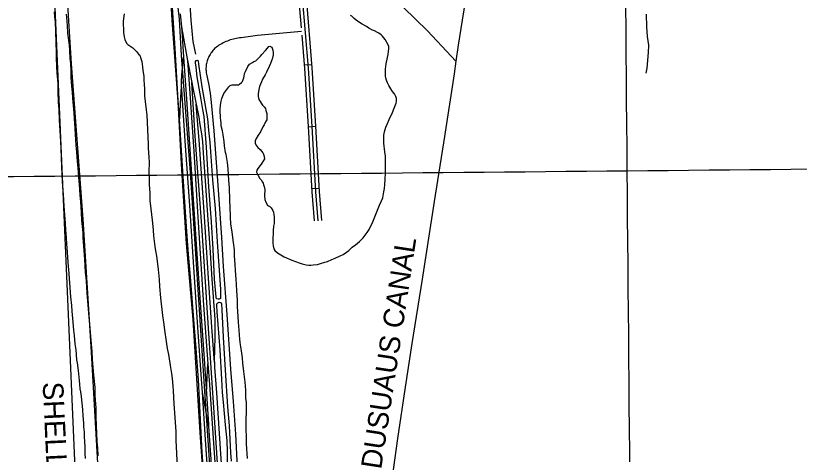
# Model space of a CAD drawing. Extents: x 3598634 to 3636690, y 517270 to 542944.
# Drawn here: x 3616165 to 3619326, y 527737 to 529507 of the extents above; entities that cross this region are included whole.
import ezdxf

# ---------------------------------------------------------------- set-up
doc = ezdxf.new("R2010")
doc.units = 0
for name, color, linetype in [('V-GRID-MAJR', 7, 'Continuous'), ('V-RAIL-TRAK', 7, 'Continuous'), ('V-RIVR-IDEN', 7, 'Continuous'), ('V-ROAD-CNTR', 7, 'Continuous'), ('V-SITE-VEGE', 7, 'Continuous'), ('V-TOPO-SHOR', 7, 'Continuous'), ('V-UTIL-IDEN', 7, 'Continuous'), ('V-UTIL-LINE', 7, 'Continuous')]:
    doc.layers.add(name, color=color, linetype=linetype)

msp = doc.modelspace()

# ---------------------------------------------------------------- linework, layer by layer
at = {"layer": 'V-GRID-MAJR'}
for points in [[(3618688.1, 522824.4), (3618631.7, 528881.6), (3618575.3, 534942.3), (3618518.9, 541003.1), (3618518.9, 541006.5)], [(3602797.9, 528737.7), (3608075.8, 528784.9), (3613353.8, 528832.9), (3618631.7, 528881.6), (3623909.7, 528931.1), (3629187.6, 528981.4), (3634465.5, 529032.5), (3634465.6, 529032.5)]]:
    msp.add_spline(points, degree=3, dxfattribs=at)
at = {"layer": 'V-RAIL-TRAK'}
for points in [[(3616935.9, 527488.9), (3616917.5, 527744.5), (3616901.8, 528038.5), (3616892.5, 528164.9), (3616884.1, 528280.9), (3616870.4, 528453.7), (3616862.7, 528544.9), (3616856.9, 528618.1), (3616845.7, 528774.9), (3616835.2, 528943.4), (3616825.5, 529091.2), (3616820.6, 529165), (3616808.1, 529374.9), (3616793.8, 529603.4), (3616783.9, 529756.7), (3616778.2, 529835.3), (3616772.6, 529911.3), (3616771.9, 529921.2), (3616768, 529990.9), (3616758.1, 530159.3), (3616742.6, 530416.1), (3616726.3, 530646.1), (3616712.5, 530844.3), (3616694.1, 531112.9)], [(3616829, 529514.3), (3616832.8, 529476.2), (3616833.8, 529462.3), (3616836.4, 529425.8), (3616837.3, 529404.4), (3616841.6, 529340.9), (3616841.6, 529340.4), (3616852.4, 529191), (3616864.9, 529008.7), (3616876.8, 528827.1), (3616891.5, 528606.1), (3616908.1, 528368.6), (3616924.9, 528122.7), (3616934.1, 527982), (3616942.2, 527858.9), (3616942.7, 527850.8), (3616957, 527640)], [(3616833.8, 529462.3), (3616856.6, 529333.1), (3616858, 529326.1), (3616875.5, 529237.3), (3616878.4, 529222.5), (3616893, 529150.8), (3616903.6, 529098.1), (3616908.3, 529068.2), (3616914.6, 529030.7), (3616918.5, 528999.6), (3616921.5, 528952.6), (3616930.6, 528822.1), (3616940.6, 528683.3), (3616947.8, 528571.4), (3616956.4, 528443.7), (3616968, 528282.7), (3616968.7, 528257.2), (3616968.4, 528212.5), (3616966.4, 528159.6), (3616966.2, 528116.3), (3616966.4, 528107.8), (3616966.9, 528089.4), (3616975.2, 527985.8), (3616991.3, 527739.3), (3617010.7, 527449.2)], [(3616963.8, 527284), (3616950.4, 527502.2), (3616930.6, 527797.7), (3616918.5, 527987), (3616915, 528040.8), (3616899.8, 528250.1), (3616883.5, 528493.1), (3616866.8, 528741), (3616849.6, 528981.4), (3616834.3, 529228.6), (3616834.3, 529241.6), (3616835.6, 529267.7), (3616841.6, 529340.4)], [(3616858, 529326.1), (3616869.8, 529154.9), (3616883, 528958.8), (3616901.2, 528672.9), (3616922.4, 528339.4), (3616940.1, 528102.9), (3616946.4, 528019.6), (3616967.8, 527704), (3616991, 527367.7), (3616996.2, 527281.6)], [(3616834.3, 529241.6), (3616830.3, 529178.5), (3616825.5, 529091.2)], [(3617009.5, 527291.8), (3616992, 527497.1), (3616966.8, 527885.8), (3616942.2, 528247), (3616917.1, 528639.9), (3616889.4, 529020.5), (3616875.5, 529237.3)], [(3616966.4, 528107.8), (3616955.9, 528250.7), (3616943.4, 528447.5), (3616926, 528695.5), (3616906.8, 528986.9), (3616893, 529150.8)], [(3616934.1, 527982), (3616936.9, 528049.3), (3616940.1, 528102.9)], [(3616942.7, 527850.8), (3616931.6, 527914.7), (3616918.5, 527987)]]:
    msp.add_lwpolyline(points, dxfattribs=at)
at = {"layer": 'V-ROAD-CNTR'}
for p, q in [((3617358.4, 529309.5), (3617328.5, 529307)), ((3617374.1, 529059.6), (3617344.2, 529057.9)), ((3617388.5, 528810), (3617358.6, 528808.3))]:
    msp.add_line(p, q, dxfattribs=at)
for points in [[(3616593.7, 532568.6), (3616612.8, 532244.3), (3616637, 531853.9), (3616654.6, 531604.2), (3616657.8, 531519.3), (3616665.3, 531395.2), (3616689.7, 531103), (3616700.8, 530934.2), (3616752.6, 530180.5), (3616763.2, 529945.2), (3616774.4, 529812.4), (3616796.2, 529470.9), (3616819.3, 529160.2), (3616833.8, 528885.8), (3616852.9, 528587.9), (3616879.1, 528280.8), (3616907.8, 527825.2), (3616938.2, 527385.3), (3616961.3, 527044.5), (3616968, 526939.9), (3617008.4, 526761), (3617015.2, 526733.2)], [(3616987.6, 527117.7), (3616927.1, 528011.7), (3616869.5, 528874.5), (3616833.6, 529346.8), (3616826.4, 529492.7), (3616816.8, 529576.1), (3616805.6, 529624.9), (3616795.7, 529703.6), (3616791.2, 529784.7), (3616784.2, 529905.5), (3616777, 529997.3), (3616765, 530201.4), (3616743.9, 530487.3), (3616697.9, 531175.2)], [(3617278.2, 530356.1), (3617292.1, 530050.3), (3617301.9, 529902.8), (3617321.1, 529582.5), (3617344.5, 529295), (3617359, 529060.6), (3617374.3, 528796.9), (3617384, 528680.1)], [(3617283.5, 529952.7), (3617286.9, 529901.8), (3617306.2, 529581.5), (3617316.2, 529458.3)], [(3617313, 529960.9), (3617316.8, 529903.7), (3617336.1, 529583.6), (3617359.5, 529296.1), (3617374, 529061.5), (3617389.2, 528797.9), (3617399, 528681.4)], [(3617317.4, 529443.3), (3617140.8, 529427), (3617074.3, 529418)], [(3617074.3, 529418), (3617067.9, 529417.4), (3617061.7, 529416.5), (3617055.4, 529415.5), (3617049.2, 529414.2), (3617043, 529412.8), (3617036.9, 529411.1), (3617030.8, 529409.3), (3617024.8, 529407.2), (3617018.9, 529405), (3617013, 529402.6), (3617007.2, 529400), (3617001.5, 529397.2), (3616995.9, 529394.2), (3616990.4, 529391), (3616985, 529387.7), (3616979.8, 529384.2), (3616974.6, 529380.5), (3616970.9, 529377.4), (3616967.3, 529374.1), (3616963.8, 529370.6), (3616960.5, 529367), (3616957.4, 529363.2), (3616954.4, 529359.3), (3616951.6, 529355.3), (3616949, 529351.2), (3616946.5, 529346.9), (3616944.3, 529342.6), (3616942.2, 529338.2), (3616940.3, 529333.7), (3616938.7, 529329.1), (3616937.2, 529324.4), (3616935.9, 529319.7), (3616934.8, 529314.9), (3616933.9, 529310.1), (3616933.3, 529305.2), (3616932.8, 529300.4), (3616932.6, 529295.5), (3616932.5, 529290.6), (3616932.7, 529285.7), (3616933.1, 529280.8), (3616933.7, 529276), (3616934.5, 529271.1), (3616937.4, 529258.6), (3616940.1, 529245.9), (3616942.6, 529233.3), (3616944.9, 529220.6), (3616947, 529207.8), (3616948.9, 529195.1), (3616950.6, 529182.3), (3616952.1, 529169.5), (3616953.3, 529156.6), (3616964.6, 529042.5), (3616980.7, 528822.8), (3616994.6, 528612.2), (3617002.2, 528494.8), (3617016.3, 528301.4), (3617031, 528080.4), (3617042.1, 527950.5), (3617051.1, 527819.2), (3617058.6, 527685.3)], [(3617318.6, 529428.3), (3617329.6, 529293.9), (3617344.1, 529059.7), (3617359.3, 528795.8), (3617369.1, 528678.9)]]:
    msp.add_lwpolyline(points, dxfattribs=at)
at = {"layer": 'V-SITE-VEGE'}
for points in [[(3616320.6, 529523), (3616321.9, 529502.8), (3616324, 529480.4), (3616325.9, 529444.4), (3616327, 529396.6), (3616328.2, 529360.7), (3616328, 529336.7), (3616329.9, 529301.6), (3616331.2, 529276.1), (3616334.6, 529233.5), (3616335.1, 529202.1), (3616336.9, 529157.9), (3616338.9, 529128), (3616340.8, 529087.6), (3616346.1, 528999.3), (3616346.6, 528971.6), (3616349.7, 528898.3), (3616351.7, 528866.9), (3616354.2, 528816.7), (3616356.2, 528786.1), (3616359.5, 528738.9), (3616364.2, 528668.6), (3616366.2, 528644.6), (3616368.2, 528610.2), (3616370.2, 528587), (3616372.2, 528553.3), (3616374.2, 528530.9), (3616376.9, 528494.9), (3616377.6, 528483.7), (3616380.3, 528448.5), (3616381.6, 528427.6), (3616386.4, 528372.2), (3616390.6, 528338.5), (3616391.9, 528315.3), (3616393.8, 528285.4), (3616398.7, 528238.2), (3616400.7, 528216.5), (3616403.4, 528182.9), (3616407, 528158.9), (3616410.4, 528118.5), (3616412.5, 528106.5), (3616416.7, 528075), (3616421.6, 528034.6), (3616422.3, 528021.1), (3616424.3, 528001.7), (3616426.5, 527989), (3616428.6, 527970.2), (3616430.7, 527955.3), (3616433.5, 527932.1), (3616434.1, 527916.3), (3616436.1, 527893.1), (3616436.8, 527878.2), (3616438.1, 527863.2), (3616438.7, 527848.2), (3616440.8, 527826.5), (3616441.4, 527810.1), (3616442.7, 527786.9), (3616443.3, 527768.9), (3616444.6, 527740.5), (3616445.1, 527720.3)], [(3616371.2, 529500.2), (3616370.6, 529513.6)], [(3616498.3, 527731.8), (3616496.4, 527763.2), (3616494.3, 527787.9), (3616492.4, 527824.6), (3616491.1, 527850), (3616490, 527892.7), (3616489.5, 527924.1), (3616486.2, 527974.2), (3616485, 528006.4), (3616480.9, 528056.5), (3616478.8, 528073), (3616475.5, 528120.2), (3616473.5, 528151.6), (3616469.4, 528198), (3616462.6, 528277.3), (3616459.8, 528307.3), (3616455.8, 528355.2), (3616453.8, 528388.1), (3616450.5, 528437.5), (3616447, 528472.7), (3616444.5, 528524.3), (3616441.8, 528560.2), (3616437.7, 528611.8), (3616437.2, 528631.3), (3616432.4, 528682.2), (3616430.4, 528712.9), (3616427.8, 528756.3), (3616425.8, 528784.7), (3616423.1, 528826.6), (3616419.6, 528855.8), (3616417, 528893.2), (3616414.9, 528918.7), (3616411.5, 528956.8), (3616409.5, 528984.5), (3616406.9, 529027.2), (3616404.8, 529053.4), (3616402.2, 529092.3), (3616400.9, 529115.5), (3616395.4, 529173.9), (3616394.1, 529198.6), (3616392.1, 529222.5), (3616389.4, 529258.4), (3616388.8, 529282.4), (3616386.9, 529314.5), (3616384.8, 529334.8), (3616382.8, 529367.7), (3616381.5, 529387.9), (3616375.9, 529437.3), (3616374.7, 529466.5), (3616372.6, 529484.4), (3616371.2, 529500.2)], [(3616603.2, 529514.6), (3616600.1, 529496), (3616598.5, 529483.3), (3616598.4, 529471.3), (3616599.7, 529452.6), (3616600.3, 529439.9), (3616602.4, 529421.2), (3616605.3, 529411.4), (3616607.5, 529404.7), (3616612.7, 529395.6), (3616617.9, 529391.1), (3616629.8, 529383.5), (3616637.9, 529377.5)], [(3617165, 528824.1), (3617167.9, 528818.1), (3617169.3, 528806.1), (3617169.1, 528780.6), (3617170.5, 528764.9), (3617174.1, 528754.4), (3617180.8, 528742.4), (3617185.2, 528739.4), (3617190.4, 528737.1), (3617195.6, 528731.8), (3617202.3, 528721.3), (3617204.5, 528714.5), (3617205.9, 528703.3), (3617207.3, 528696.6), (3617207.1, 528668.1), (3617205.5, 528658.4), (3617203.8, 528640.5), (3617203.7, 528627.8), (3617202.1, 528609.1), (3617201.9, 528588.9), (3617203.3, 528579.2), (3617206.2, 528566.4), (3617209.9, 528560.4), (3617221, 528550.6), (3617247.8, 528534.7), (3617278.4, 528521), (3617308.2, 528509.5), (3617320.1, 528505.6), (3617336.5, 528502.5), (3617347, 528500.9), (3617356, 528500.8), (3617364.9, 528502.3), (3617382.2, 528503.6), (3617394.2, 528507.3), (3617412.2, 528512.3), (3617423.4, 528516), (3617440.7, 528523.3), (3617454.2, 528528.4), (3617474.4, 528538), (3617486.5, 528543.1), (3617500, 528552.7), (3617508.3, 528560.1), (3617522.6, 528573.5), (3617536.2, 528583.1), (3617551.2, 528596.4), (3617566.3, 528610.5), (3617582.9, 528632), (3617590.5, 528643.9), (3617605, 528675.2), (3617627.1, 528728.9), (3617632.5, 528743.1), (3617640.1, 528759.5), (3617645.5, 528772.1), (3617650.1, 528796), (3617652.5, 528809.5), (3617653.4, 528826.6), (3617655.8, 528846.1), (3617656.8, 528873), (3617657.3, 528940.3), (3617654.5, 528958.3), (3617649.6, 528992.7), (3617649.8, 529024.9), (3617652.2, 529039.1), (3617657.6, 529057.7), (3617664.5, 529072.6), (3617671.3, 529088.3), (3617684.3, 529116.6), (3617691.9, 529134.5), (3617699.5, 529153.8), (3617701.1, 529162), (3617701.2, 529172.5), (3617699, 529181.5), (3617692.4, 529192), (3617685, 529201.8), (3617678.4, 529212.3), (3617669.5, 529225.1), (3617664.3, 529235.7), (3617661.4, 529243.2), (3617659.2, 529251.4), (3617657.1, 529263.4), (3617657.3, 529291.8), (3617659.8, 529312.7), (3617664.5, 529338.9), (3617666.8, 529350.8), (3617668.4, 529363.5), (3617670, 529371.7), (3617670.1, 529382.2), (3617667.9, 529389.7), (3617655.4, 529411.5), (3617645, 529424.3), (3617639.8, 529429.6), (3617629.4, 529437.1), (3617624.9, 529438.7), (3617612.3, 529445.5), (3617604.1, 529448.6), (3617589.9, 529456.9), (3617579.5, 529463.7), (3617563.2, 529473.6), (3617551.2, 529479.7), (3617537.9, 529489.5), (3617530.4, 529495.6)], [(3617530.4, 529495.6), (3617520.8, 529504.6), (3617515.6, 529508.4)], [(3616637.9, 529377.5), (3616646.1, 529369.9), (3616652.8, 529362.4), (3616660.9, 529351.9), (3616665.4, 529347.3), (3616670.5, 529334.6), (3616673.4, 529322.6), (3616676.2, 529300.9), (3616678.3, 529285.9), (3616681.9, 529263.4), (3616682.5, 529247.7), (3616683.1, 529229), (3616684.4, 529211.8), (3616684.9, 529184.1), (3616687.7, 529160.9), (3616691.2, 529127.2), (3616694, 529106.3), (3616699.7, 528988.8), (3616699.6, 528973.8), (3616700.9, 528954.4), (3616701.5, 528936.4), (3616702.8, 528914.7), (3616702.5, 528877.3), (3616703.1, 528854.9), (3616703.6, 528826.5), (3616704.9, 528808.5), (3616705.5, 528790.6), (3616706.8, 528762.1), (3616709.5, 528728.5), (3616715.1, 528682.8), (3616718.6, 528656.6), (3616719.2, 528641.6), (3616721.3, 528619.2), (3616726.1, 528576.5), (3616729, 528557.8), (3616733.3, 528537.5), (3616737.5, 528506.1), (3616740.3, 528482.9), (3616743.7, 528443.2), (3616745.7, 528414), (3616749.8, 528369.1), (3616756.7, 528297.3), (3616760.9, 528271.1), (3616766.6, 528228.4), (3616770.8, 528202.2), (3616776.5, 528164), (3616780.8, 528140.8), (3616786.5, 528105.6), (3616788.6, 528095.1), (3616793.6, 528063.6), (3616795.7, 528043.4), (3616798.4, 528012.7), (3616800.5, 527993.3), (3616803, 527940.9), (3616811, 527830.1), (3616811.5, 527792.7), (3616812.8, 527768), (3616813.3, 527742.6), (3616816.5, 527680.5)], [(3617025.3, 528843.2), (3617022.7, 528888.8), (3617019.9, 528915), (3617013.5, 528947.3), (3617011.3, 528955.5), (3617007.8, 528981.7), (3617005.7, 528999.7), (3617001.4, 529026.6), (3616998.6, 529042.4), (3616994.3, 529063.3), (3616993.6, 529073.1), (3616993, 529085.8), (3616991.5, 529094), (3616990.9, 529103.8), (3616989.5, 529117.2), (3616989.6, 529129.2), (3616991.2, 529144.9), (3616992.1, 529154.6), (3616994.4, 529162.8), (3616996.7, 529173.3), (3617005.1, 529192.6), (3617012.7, 529203.8), (3617024.8, 529220.1), (3617030.8, 529225.3), (3617038.3, 529228.2), (3617063.7, 529228), (3617067.5, 529230.2), (3617076.5, 529237.6), (3617079.5, 529241.4), (3617081.8, 529245.8), (3617082.6, 529250.3), (3617084.9, 529257), (3617086.5, 529263), (3617088, 529273.4), (3617091.9, 529282.4), (3617101, 529301.8), (3617108.6, 529311.4), (3617120.6, 529318), (3617125.8, 529321.7), (3617133.4, 529325.4), (3617139.4, 529330.6), (3617152.2, 529343.2), (3617157.5, 529349.9), (3617172.6, 529367), (3617180.2, 529375.9), (3617186.2, 529383.3), (3617190, 529384.8), (3617195.9, 529381), (3617198.1, 529380.2), (3617201.1, 529372.7), (3617202.5, 529367.5), (3617203.2, 529359.2), (3617203.1, 529349.5), (3617200, 529332.3), (3617198.5, 529328.6), (3617193.1, 529314.4), (3617187.8, 529301.8), (3617176.3, 529278.7), (3617171, 529268.3), (3617161.1, 529251.1), (3617156.6, 529240), (3617148.9, 529222.1), (3617145.8, 529209.4), (3617142.7, 529192.2), (3617142.6, 529181.7), (3617145.5, 529169), (3617161, 529146.4), (3617167.7, 529138.9), (3617172.1, 529132.1), (3617173.5, 529124.6), (3617177.9, 529111.9), (3617177.7, 529087.2), (3617173.1, 529079), (3617167.8, 529067.1), (3617162.5, 529058.2), (3617151.9, 529038.1), (3617143.5, 529025.4), (3617133.7, 529008.3), (3617131.4, 529002.3), (3617130.5, 528992.6), (3617133.5, 528985.9), (3617141.6, 528975.3), (3617150.5, 528967.8), (3617156.4, 528960.2), (3617161.6, 528954.2), (3617164.6, 528948.2), (3617166.7, 528938.5), (3617168.1, 528929.5), (3617164.3, 528922.8), (3617157.5, 528911.6), (3617150.7, 528902.7), (3617142.4, 528890.1), (3617137.8, 528883.4), (3617137, 528875.9), (3617138.5, 528869.9), (3617142.9, 528862.4), (3617149.5, 528850.4), (3617155.5, 528844.3), (3617160.6, 528836.1), (3617162.8, 528831.6), (3617165, 528824.1)], [(3617099.5, 527720.7), (3617096.3, 527779.1), (3617096.5, 527804.5), (3617094.6, 527841.2), (3617095.5, 527945.1), (3617094.8, 527957.1), (3617093.4, 527960.1), (3617093.7, 527996.8), (3617090.2, 528028.9), (3617088.1, 528049.9), (3617085.3, 528071.6), (3617081.9, 528104.5), (3617079.8, 528126.3), (3617077.7, 528145), (3617072.7, 528172.7), (3617071.3, 528177.9), (3617070.6, 528190.7), (3617068.5, 528200.4), (3617067.9, 528219.8), (3617065.8, 528238.6), (3617063.8, 528270), (3617061.8, 528293.2), (3617059.9, 528333.6), (3617059.4, 528359.8), (3617057.4, 528397.9), (3617055.4, 528422.6), (3617054.8, 528444.3), (3617052.1, 528478.7), (3617050.8, 528502.7), (3617048.2, 528538.6), (3617047.6, 528561.8), (3617043.4, 528591.8), (3617041.3, 528612.7), (3617038.5, 528635.2), (3617033.5, 528666.6), (3617031.5, 528695.1), (3617031.6, 528699.5), (3617029.6, 528733.2), (3617029.1, 528763.9), (3617027.3, 528812.5), (3617025.3, 528843.2)]]:
    msp.add_lwpolyline(points, dxfattribs=at)
at = {"layer": 'V-TOPO-SHOR'}
for p, q in [((3617922, 529343.2), (3617940.6, 529323)), ((3616896.9, 529260.1), (3616893, 529299.3))]:
    msp.add_line(p, q, dxfattribs=at)
for points in [[(3616292.8, 530724.9), (3616318.8, 530407.4), (3616357, 529834.8), (3616389.5, 529312.3), (3616436.2, 528686.8), (3616468.6, 528172.6), (3616503, 527560.6), (3616531.6, 527200.4)], [(3617377.9, 529878.6), (3617444, 529812.6), (3617583.9, 529682.8), (3617825.5, 529446.6), (3617922, 529343.2)], [(3617985.3, 529606.9), (3617966.1, 529488.9), (3617949.9, 529388.6), (3617940.6, 529323), (3617933.6, 529273.1), (3617894.2, 529019.2), (3617852.4, 528757.8), (3617805.2, 528444.3), (3617762.8, 528185)], [(3616865.7, 529575.7), (3616871.7, 529488.8), (3616879.2, 529403.2), (3616889.8, 529352.4)], [(3618708, 529512.7), (3618709.3, 529461.7), (3618712, 529423.3), (3618716.8, 529388.7), (3618716.5, 529358.3), (3618711.3, 529295.1), (3618706.9, 529275.5)], [(3616893, 529299.3), (3616889.9, 529317.3), (3616890, 529319.3), (3616890.9, 529322.6), (3616893, 529325.8), (3616895, 529327), (3616899, 529327.4), (3616900.9, 529324.7), (3616902.9, 529312), (3616915.9, 529219.5), (3616928.2, 529151.4), (3616938.3, 529091.4), (3616942.6, 529045.6), (3616947.9, 528996.4), (3616950.6, 528958), (3616958.6, 528845.2), (3616969.8, 528729.6), (3616977.3, 528595), (3616991.8, 528402.6), (3616991.4, 528370.3), (3616990.6, 528366.3), (3616985.8, 528363.9), (3616981.1, 528362.9), (3616975.3, 528365.2), (3616973.6, 528371.2), (3616967.5, 528444.2), (3616961.9, 528565.4), (3616955, 528674.9), (3616943.9, 528816.2), (3616935, 528976.6), (3616924.9, 529100.1), (3616920.4, 529128.7), (3616912.6, 529169.4), (3616896.9, 529260.1)], [(3616977.8, 528312.2), (3616975.9, 528339.3), (3616976.9, 528345.2), (3616980.4, 528349), (3616985.2, 528351.4), (3616991.1, 528350.5), (3616994.3, 528348.3), (3616994.7, 528344.3), (3616996.1, 528320.5), (3617002.3, 528209.8), (3617009.9, 528076.5), (3617019.4, 527928.6), (3617026, 527852.3), (3617031.6, 527743), (3617034.5, 527710.4)], [(3617045.2, 527115), (3617048.6, 527181), (3617046.2, 527198.3), (3617041.3, 527230.9), (3617036.6, 527266.8), (3617031.1, 527314.7), (3617027.9, 527379.6), (3617025.2, 527468.3), (3617013.1, 527616.4), (3617012.8, 527648.8), (3617012.5, 527669.3), (3617016.7, 527686.2), (3617018.8, 527701.3), (3617019.9, 527748.2), (3617018.3, 527792.6), (3617011, 527857), (3617003.8, 527947.3), (3616999.3, 527986.5), (3616996.8, 528040.2), (3616990.4, 528159.5), (3616977.8, 528312.2)], [(3617762.8, 528185), (3617735.7, 528007.9), (3617705.2, 527801.3), (3617687.4, 527674.7), (3617660.4, 527512.8), (3617625.6, 527259.5)]]:
    msp.add_lwpolyline(points, dxfattribs=at)
at = {"layer": 'V-UTIL-LINE'}
msp.add_lwpolyline([(3614112.1, 522781.8), (3616525.5, 525022.3), (3616499.2, 525513.8), (3616279.6, 530563.6), (3616549.2, 530561.7)], dxfattribs=at)

# ---------------------------------------------------------------- texts
at = {"layer": 'V-RIVR-IDEN'}
msp.add_text('DUSUAUS CANAL', height=83, rotation=81.3406, dxfattribs=at).set_placement((3617639.1, 527674.4))
at = {"layer": 'V-UTIL-IDEN'}
msp.add_text('SHELL PIPELINE', height=83, rotation=272.6818, dxfattribs=at).set_placement((3616273.6, 528027.9))

doc.saveas('drawing.dxf')
